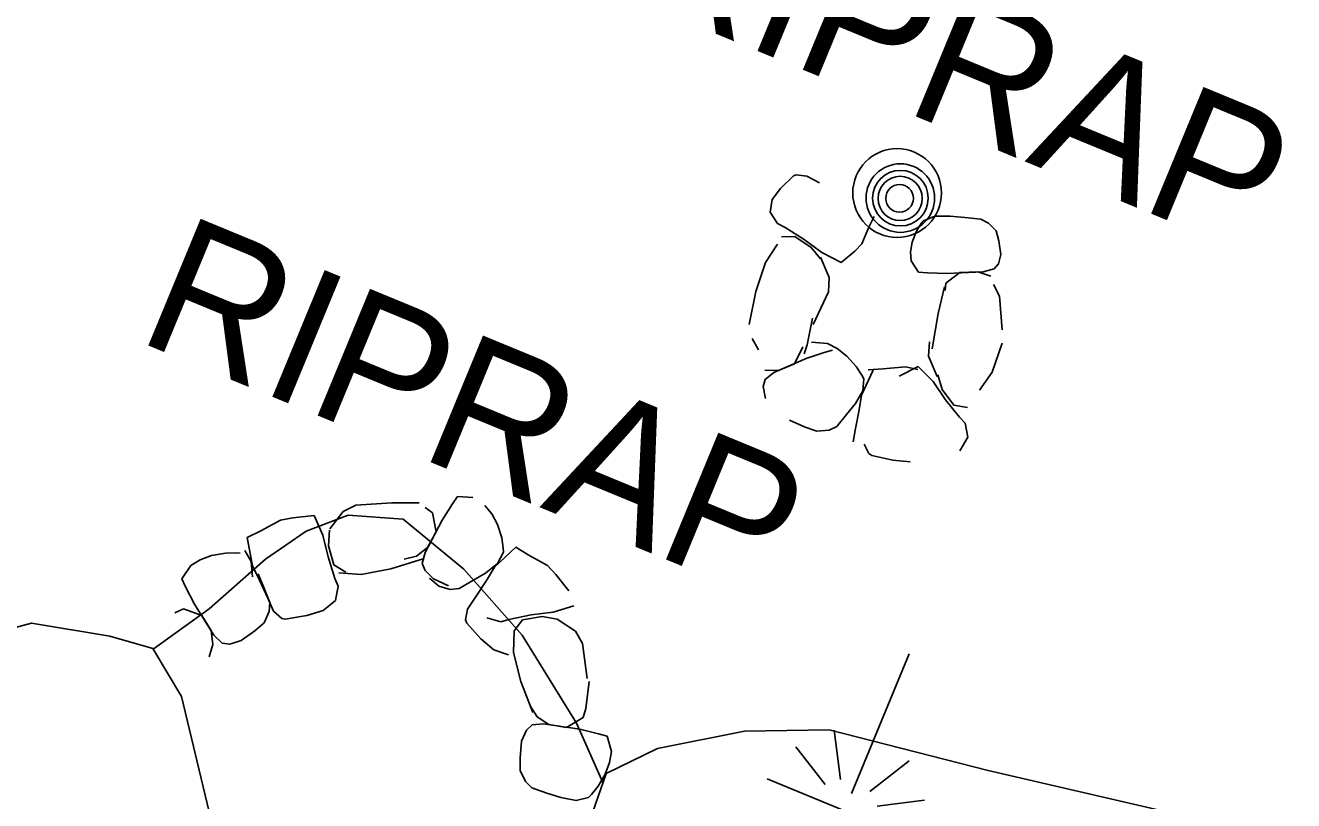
# Model space of a CAD drawing. Extents: x 588843 to 2552415, y 180129 to 269402.
# Drawn here: x 594325.6 to 594381.1, y 185174 to 185208 of the extents above; entities that cross this region are included whole.
import ezdxf

# ---------------------------------------------------------------- set-up
doc = ezdxf.new("R2010")
doc.units = 0
for name, color, linetype in [('Default', 7, 'Continuous'), ('E_AREA', 7, 'Continuous'), ('E_DRN_RipRap', 7, 'Continuous'), ('E_DRN_RipRap_Text', 7, 'Continuous'), ('E_UTL_MH', 7, 'Continuous'), ('E_WTR_P', 7, 'Continuous'), ('E_WTR_Wetland', 7, 'Continuous')]:
    doc.layers.add(name, color=color, linetype=linetype)

# ---------------------------------------------------------------- blocks, each defined once
blk = doc.blocks.new('RIPRT')
at = {"layer": 'E_DRN_RipRap_Text'}
blk.add_text('RIPRAP', height=12, dxfattribs=at).set_placement((-0.14, -3.59))
blk = doc.blocks.new('MAR')
at = {"layer": 'Default'}
for p, q in [((-0.02, 14.83), (-0.02, 1.62)), ((-1.37, 2.38), (-3.54, 6.17)), ((1.39, 2.38), (3.55, 6.17)), ((-6.08, 3.52), (-2.46, 1.46)), ((6.1, 3.52), (2.47, 1.46)), ((-7.33, 0), (7.23, 0))]:
    blk.add_line(p, q, dxfattribs=at)
blk = doc.blocks.new('MHO_3')
at = {"layer": 'E_UTL_MH'}
for centre, radius in [((0.26, -0.39), 9.84), ((0.28, -0.4), 7.98), ((0.23, -0.49), 6.35), ((0.06, -0.53), 3.97)]:
    blk.add_circle(centre, radius, dxfattribs=at)

msp = doc.modelspace()

# ---------------------------------------------------------------- linework, layer by layer
at = {"layer": 'E_AREA'}
msp.add_circle((594363.742, 185200.634), 1.942, dxfattribs=at)
at = {"layer": 'E_DRN_RipRap'}
for p, q in [((594359.202, 185201.382), (594358.642, 185200.84)), ((594359.328, 185201.428), (594359.202, 185201.382)), ((594359.793, 185201.368), (594359.328, 185201.428)), ((594360.351, 185201.079), (594359.793, 185201.368)), ((594358.642, 185200.84), (594358.278, 185200.352)), ((594358.278, 185200.352), (594358.183, 185199.796)), ((594358.183, 185199.796), (594358.511, 185199.303)), ((594358.511, 185199.303), (594358.836, 185199.131)), ((594358.836, 185199.131), (594359.673, 185198.6)), ((594362.201, 185198.417), (594362.504, 185199.139)), ((594362.504, 185199.139), (594362.732, 185199.614)), ((594364.586, 185198.966), (594364.8, 185199.296)), ((594364.8, 185199.296), (594364.892, 185199.423)), ((594364.892, 185199.423), (594365.396, 185199.616)), ((594365.396, 185199.616), (594366.067, 185199.625)), ((594366.067, 185199.625), (594366.71, 185199.565)), ((594366.71, 185199.565), (594367.409, 185199.492)), ((594367.409, 185199.492), (594367.738, 185199.319)), ((594367.738, 185199.319), (594368.072, 185198.975)), ((594358.679, 185198.714), (594359.257, 185198.733)), ((594359.257, 185198.733), (594359.972, 185198.251)), ((594359.673, 185198.6), (594360.452, 185198.033)), ((594364.395, 185198.489), (594364.586, 185198.966)), ((594368.072, 185198.975), (594368.191, 185198.539)), ((594368.191, 185198.539), (594368.283, 185197.946)), ((594357.973, 185197.595), (594358.509, 185198.403)), ((594359.972, 185198.251), (594360.388, 185197.754)), ((594360.452, 185198.033), (594361.294, 185197.598)), ((594361.294, 185197.598), (594361.886, 185198.095)), ((594361.886, 185198.095), (594362.201, 185198.417)), ((594364.326, 185198.058), (594364.395, 185198.489)), ((594364.35, 185197.668), (594364.326, 185198.058)), ((594357.553, 185196.33), (594357.973, 185197.595)), ((594360.385, 185197.823), (594360.767, 185196.937)), ((594364.678, 185197.168), (594364.35, 185197.668)), ((594368.18, 185197.529), (594367.986, 185197.313)), ((594368.283, 185197.946), (594368.18, 185197.529)), ((594360.767, 185196.937), (594360.74, 185196.311)), ((594365.066, 185197.14), (594364.678, 185197.168)), ((594365.913, 185197.12), (594365.066, 185197.14)), ((594365.868, 185196.693), (594366.494, 185197.154)), ((594367.511, 185197.192), (594365.913, 185197.12)), ((594367.271, 185197.182), (594366.494, 185197.154)), ((594367.845, 185196.998), (594367.271, 185197.182)), ((594367.986, 185197.313), (594367.511, 185197.192)), ((594357.263, 185194.88), (594357.553, 185196.33)), ((594360.74, 185196.311), (594360.068, 185194.884)), ((594365.532, 185195.368), (594365.816, 185196.527)), ((594365.844, 185196.362), (594365.868, 185196.693)), ((594368.22, 185196.122), (594367.965, 185196.636)), ((594368.22, 185196.122), (594368.334, 185194.647)), ((594365.275, 185193.815), (594365.532, 185195.368)), ((594360.038, 185195.163), (594359.811, 185193.99)), ((594357.394, 185194.268), (594357.673, 185193.767)), ((594359.997, 185194.104), (594360.689, 185194.054)), ((594365.119, 185193.501), (594365.155, 185194.128)), ((594359.616, 185193.902), (594359.249, 185193.161)), ((594359.811, 185193.99), (594359.674, 185193.602)), ((594359.763, 185193.395), (594360.541, 185193.657)), ((594360.541, 185193.657), (594360.906, 185193.755)), ((594360.689, 185194.054), (594361.115, 185193.826)), ((594361.115, 185193.826), (594361.539, 185193.498)), ((594368.342, 185194.063), (594367.903, 185192.802)), ((594358.342, 185192.776), (594359.763, 185193.395)), ((594358.556, 185192.868), (594359.249, 185193.161)), ((594361.539, 185193.498), (594361.949, 185193.041)), ((594361.949, 185193.041), (594362.194, 185192.659)), ((594364.109, 185193.022), (594363.134, 185192.934)), ((594364.666, 185193.046), (594363.832, 185192.616)), ((594364.651, 185192.912), (594364.109, 185193.022)), ((594365.326, 185192.385), (594364.666, 185193.046)), ((594365.488, 185192.609), (594365.119, 185193.501)), ((594357.883, 185192.163), (594357.964, 185192.477)), ((594357.954, 185192.887), (594358.556, 185192.868)), ((594357.964, 185192.477), (594358.342, 185192.776)), ((594362.69, 185192.876), (594362.183, 185191.785)), ((594362.194, 185192.659), (594362.282, 185192.504)), ((594362.282, 185192.504), (594362.238, 185191.973)), ((594363.134, 185192.934), (594362.474, 185192.901)), ((594365.717, 185192.042), (594365.521, 185192.683)), ((594367.903, 185192.802), (594367.354, 185192.001)), ((594357.973, 185191.648), (594357.883, 185192.163)), ((594362.238, 185191.973), (594361.915, 185191.424)), ((594365.862, 185191.591), (594365.326, 185192.385)), ((594366.227, 185191.356), (594365.717, 185192.042)), ((594361.915, 185191.424), (594361.532, 185190.94)), ((594362.183, 185191.785), (594362.079, 185191.143)), ((594366.473, 185190.825), (594365.862, 185191.591)), ((594366.826, 185191.256), (594366.227, 185191.356)), ((594361.532, 185190.94), (594361.108, 185190.42)), ((594362.079, 185191.143), (594361.926, 185190.333)), ((594366.726, 185190.565), (594366.473, 185190.825)), ((594359.709, 185190.389), (594359.035, 185190.69)), ((594360.231, 185190.21), (594359.709, 185190.389)), ((594360.762, 185190.262), (594360.231, 185190.21)), ((594361.108, 185190.42), (594360.762, 185190.262)), ((594361.926, 185190.333), (594361.812, 185189.748)), ((594366.835, 185189.948), (594366.726, 185190.565)), ((594366.482, 185189.349), (594366.835, 185189.948)), ((594362.293, 185189.645), (594362.503, 185189.233)), ((594362.503, 185189.233), (594362.63, 185189.149)), ((594362.63, 185189.149), (594363.559, 185188.94)), ((594363.559, 185188.94), (594364.314, 185188.867)), ((594339.492, 185186.698), (594340.053, 185186.978)), ((594340.053, 185186.978), (594341.625, 185187.082)), ((594341.625, 185187.082), (594342.819, 185187.07)), ((594343.084, 185186.875), (594343.408, 185186.64)), ((594343.819, 185186.323), (594344.272, 185187.036)), ((594344.272, 185187.036), (594344.5, 185187.351)), ((594344.5, 185187.351), (594345.175, 185187.308)), ((594345.699, 185186.966), (594345.994, 185186.597)), ((594336.742, 185186.319), (594335.88, 185185.85)), ((594337.285, 185186.425), (594336.742, 185186.319)), ((594338.218, 185186.529), (594337.285, 185186.425)), ((594338.604, 185185.663), (594338.218, 185186.529)), ((594338.904, 185185.934), (594339.492, 185186.698)), ((594343.075, 185184.908), (594343.819, 185186.323)), ((594343.408, 185186.64), (594343.556, 185185.803)), ((594345.994, 185186.597), (594346.247, 185186.133)), ((594335.88, 185185.85), (594335.287, 185185.559)), ((594338.851, 185185.197), (594338.892, 185185.875)), ((594343.188, 185185.12), (594343.556, 185185.803)), ((594346.247, 185186.133), (594346.433, 185185.55)), ((594335.287, 185185.559), (594335.529, 185184.314)), ((594338.828, 185184.717), (594338.604, 185185.663)), ((594346.433, 185185.55), (594346.498, 185185.097)), ((594333.23, 185184.577), (594333.73, 185184.768)), ((594333.73, 185184.768), (594334.34, 185184.877)), ((594334.34, 185184.877), (594334.802, 185184.882)), ((594334.802, 185184.882), (594334.984, 185184.874)), ((594335.18, 185184.994), (594335.461, 185184.509)), ((594339.132, 185183.771), (594338.828, 185184.717)), ((594339.087, 185184.363), (594338.851, 185185.197)), ((594342.164, 185184.611), (594342.707, 185184.748)), ((594342.707, 185184.748), (594343.188, 185185.12)), ((594342.955, 185184.422), (594343.075, 185184.908)), ((594347.044, 185185.133), (594346.123, 185184.26)), ((594346.514, 185184.917), (594346.252, 185184.422)), ((594346.498, 185185.097), (594346.514, 185184.917)), ((594347.595, 185184.797), (594347.044, 185185.133)), ((594348.432, 185184.334), (594347.595, 185184.797)), ((594332.435, 185183.752), (594332.817, 185184.329)), ((594332.817, 185184.329), (594333.23, 185184.577)), ((594335.461, 185184.509), (594335.528, 185183.841)), ((594335.529, 185184.314), (594335.829, 185183.696)), ((594339.614, 185184.05), (594339.087, 185184.363)), ((594341.585, 185184.183), (594340.275, 185183.936)), ((594342.992, 185184.632), (594341.585, 185184.183)), ((594343.076, 185184.115), (594342.955, 185184.422)), ((594343.447, 185183.756), (594343.076, 185184.115)), ((594346.252, 185184.422), (594345.726, 185184.006)), ((594346.123, 185184.26), (594345.759, 185183.678)), ((594348.801, 185183.941), (594348.432, 185184.334)), ((594332.592, 185183.396), (594332.435, 185183.752)), ((594335.772, 185183.964), (594336.019, 185183.366)), ((594335.829, 185183.696), (594336.19, 185182.905)), ((594339.278, 185183.432), (594339.132, 185183.771)), ((594340.275, 185183.936), (594339.309, 185184.013)), ((594343.674, 185183.427), (594343.269, 185183.781)), ((594344.097, 185183.45), (594343.447, 185183.756)), ((594345.172, 185183.674), (594344.566, 185183.322)), ((594345.726, 185184.006), (594345.172, 185183.674)), ((594345.759, 185183.678), (594345.281, 185182.952)), ((594349.369, 185183.222), (594348.801, 185183.941)), ((594332.981, 185182.643), (594332.592, 185183.396)), ((594336.019, 185183.366), (594336.279, 185182.712)), ((594339.163, 185182.809), (594339.278, 185183.432)), ((594344.182, 185183.291), (594343.674, 185183.427)), ((594344.566, 185183.322), (594344.182, 185183.291)), ((594332.125, 185182.263), (594332.496, 185182.435)), ((594332.496, 185182.435), (594333.3, 185182.154)), ((594333.833, 185181.286), (594332.981, 185182.643)), ((594336.19, 185182.905), (594336.446, 185182.331)), ((594336.279, 185182.712), (594336.251, 185182.323)), ((594338.622, 185182.369), (594339.163, 185182.809)), ((594344.931, 185182.429), (594344.851, 185181.958)), ((594345.281, 185182.952), (594344.931, 185182.429)), ((594348.687, 185182.292), (594349.59, 185182.577)), ((594333.706, 185181.491), (594333.3, 185182.154)), ((594336.251, 185182.323), (594336.039, 185181.832)), ((594336.446, 185182.331), (594336.808, 185182.013)), ((594336.808, 185182.013), (594336.958, 185181.982)), ((594336.958, 185181.982), (594337.898, 185182.144)), ((594337.898, 185182.144), (594338.622, 185182.369)), ((594344.851, 185181.958), (594344.902, 185181.816)), ((594345.787, 185182.052), (594346.394, 185181.873)), ((594346.394, 185181.873), (594346.747, 185181.979)), ((594346.747, 185181.979), (594347.721, 185182.175)), ((594346.971, 185181.478), (594347.34, 185181.959)), ((594347.34, 185181.959), (594348.196, 185182.101)), ((594347.721, 185182.175), (594348.687, 185182.292)), ((594348.196, 185182.101), (594348.865, 185181.989)), ((594348.865, 185181.989), (594349.662, 185181.457)), ((594333.784, 185180.882), (594333.706, 185181.491)), ((594335.624, 185181.474), (594335.025, 185181.049)), ((594336.039, 185181.832), (594335.624, 185181.474)), ((594344.902, 185181.816), (594345.523, 185181.123)), ((594346.949, 185180.526), (594346.971, 185181.478)), ((594349.662, 185181.457), (594349.974, 185180.923)), ((594333.626, 185180.333), (594333.784, 185180.882)), ((594334.194, 185180.941), (594333.833, 185181.286)), ((594334.523, 185180.897), (594334.194, 185180.941)), ((594335.025, 185181.049), (594334.523, 185180.897)), ((594345.523, 185181.123), (594346.086, 185180.643)), ((594349.974, 185180.923), (594350.169, 185179.385)), ((594346.086, 185180.643), (594346.734, 185180.431)), ((594347.271, 185179.254), (594346.949, 185180.526)), ((594347.8, 185177.898), (594347.271, 185179.254)), ((594350.266, 185179.258), (594350.116, 185178.073)), ((594347.673, 185178.19), (594347.986, 185177.71)), ((594350.116, 185178.073), (594350.004, 185177.677)), ((594347.986, 185177.71), (594348.499, 185177.371)), ((594350.004, 185177.677), (594349.267, 185177.247)), ((594347.304, 185176.653), (594347.516, 185177.136)), ((594347.516, 185177.136), (594347.764, 185177.358)), ((594347.764, 185177.358), (594348.261, 185177.408)), ((594348.261, 185177.408), (594349.846, 185177.171)), ((594348.499, 185177.371), (594349.267, 185177.247)), ((594349.846, 185177.171), (594350.67, 185176.975)), ((594350.67, 185176.975), (594351.043, 185176.862)), ((594347.236, 185175.918), (594347.304, 185176.653)), ((594351.043, 185176.862), (594351.231, 185176.192)), ((594347.237, 185175.367), (594347.236, 185175.918)), ((594351.231, 185176.192), (594351.15, 185175.716)), ((594347.471, 185174.884), (594347.237, 185175.367)), ((594351.15, 185175.716), (594350.968, 185175.209)), ((594347.748, 185174.608), (594347.471, 185174.884)), ((594350.653, 185174.672), (594350.356, 185174.316)), ((594350.968, 185175.209), (594350.653, 185174.672)), ((594348.413, 185174.379), (594347.748, 185174.608)), ((594349.027, 185174.176), (594348.413, 185174.379)), ((594349.686, 185174.051), (594349.027, 185174.176)), ((594350.231, 185174.182), (594349.686, 185174.051)), ((594350.356, 185174.316), (594350.231, 185174.182))]:
    msp.add_line(p, q, dxfattribs=at)
msp.add_lwpolyline([(594331.181, 185180.68), (594333.626, 185182.444), (594336.088, 185184.607), (594337.873, 185185.836), (594339.713, 185186.539), (594342.119, 185186.362), (594344.769, 185184.17), (594347.323, 185181.289), (594349.701, 185177.434), (594350.861, 185174.835)], dxfattribs=at)
at = {"layer": 'E_WTR_P'}
for points in [[(594303.863, 185169.606), (594306.175, 185173.523), (594310.03, 185176.618), (594314.979, 185178.171), (594320.348, 185180.115), (594323.08, 185181.074), (594325.852, 185181.817), (594329.273, 185181.247), (594331.166, 185180.706), (594332.409, 185178.609), (594333.624, 185173.552)], [(594350.642, 185161.105), (594350.254, 185169.407), (594350.418, 185173.558), (594351, 185175.235), (594353.258, 185176.329), (594357.058, 185177.084), (594360.763, 185177.15), (594367.726, 185175.363), (594377.055, 185173.207)]]:
    msp.add_lwpolyline(points, dxfattribs=at)

# ---------------------------------------------------------------- block references
at = {"layer": 'E_DRN_RipRap_Text', "xscale": 0.4999999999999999, "yscale": 0.4999999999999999, "rotation": -22.447857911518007}
for p in [(594352.341, 185210.978), (594331.102, 185195.846)]:
    msp.add_blockref('RIPRT', p, dxfattribs=at)
at = {"layer": 'E_UTL_MH', "xscale": 0.1524003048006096, "yscale": 0.15240030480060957, "rotation": -17.555850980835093}
msp.add_blockref('MHO_3', (594363.864, 185200.482), dxfattribs=at)
at = {"layer": 'E_WTR_Wetland', "xscale": 0.4999999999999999, "yscale": 0.4999999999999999, "rotation": -22.447857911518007}
msp.add_blockref('MAR', (594361.445, 185173.607), dxfattribs=at)

doc.saveas('drawing.dxf')
